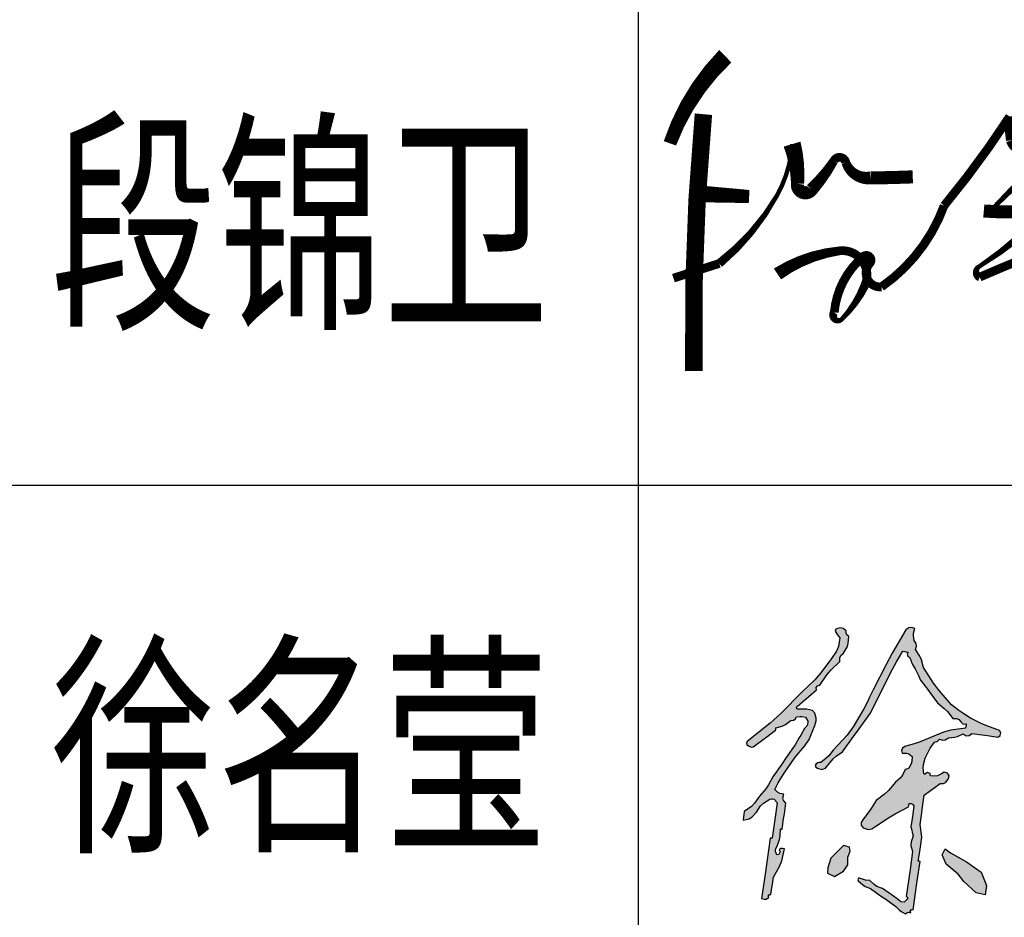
# Model space of a CAD drawing. Extents: x 1779708 to 7299578, y -1121471 to 88434.
# Tile 770 of 1056: x 6298184 to 6299315, y -963946 to -962916. Entities that reach past the tile are written whole.
import ezdxf

# ---------------------------------------------------------------- set-up
doc = ezdxf.new("R2010")
doc.units = 0
doc.header["$LTSCALE"] = 1000
doc.header["$MEASUREMENT"] = 0
for name, color, linetype in [('PUB_TITLE', 4, 'CONTINUOUS'), ('可见线', 6, 'CONTINUOUS'), ('电子签', 2, 'CONTINUOUS'), ('通-图框－文字', 4, 'CONTINUOUS')]:
    doc.layers.add(name, color=color, linetype=linetype)
doc.styles.add('仿宋', font='txt', dxfattribs={"width": 0.7})

# ---------------------------------------------------------------- blocks, each defined once
blk = doc.blocks.new('A$C5DA54128')
at = {"layer": '电子签'}
h = blk.add_hatch(color=256, dxfattribs=at)
h.dxf.hatch_style = 1
h.paths.add_polyline_path([(116.8, 343.6), (105.3, 346), (99.3, 349.2), (91, 357.4), (100.9, 376.5), (106.4, 385.9), (118, 404), (130.7, 422.4), (137.1, 431.6), (149.9, 450), (177.9, 482), (189.7, 501), (205.9, 540.4), (210.3, 553.8), (210.4, 562.3), (205.9, 575.8), (203.4, 579.2), (202.1, 580.9), (199.6, 584.3), (182.8, 587.5), (174.2, 588.2), (154.5, 587.8), (153.4, 593.5), (155.7, 595.7), (177.7, 614.7), (188.7, 624.3), (210.6, 643.3), (210.4, 650), (213.8, 654.9), (220.2, 657.1), (240.8, 686), (252.5, 699.7), (277.9, 724.6), (278, 735), (281, 741.4), (288.9, 748.2), (298.7, 766), (301.8, 776.5), (303.5, 796.7), (298, 801.2), (295.8, 805.7), (295.8, 812.9), (287.9, 819.2), (281.2, 820.9), (271.4, 819), (266.5, 817.4), (264.4, 811.3), (267.1, 807), (271.3, 801.3), (273.5, 798.5), (277.7, 792.8), (274.1, 767.3), (268.8, 754), (253.9, 733.1), (223.7, 691.6), (206.5, 672), (169.2, 636.7), (110, 576.4), (78.4, 547.9), (12.4, 495.1), (9.7, 490.4), (11, 484.9), (15.5, 482), (23.2, 479), (29.1, 479.6), (36, 484.1), (57.6, 500.2), (68.3, 508.2), (89.9, 524.3), (93, 527), (94.1, 529.8), (93.8, 533.9), (112.5, 538.9), (121.9, 543.6), (137.3, 555.4), (145.1, 556.1), (149.8, 559), (153.9, 565.6), (163.9, 567.1), (169.3, 566.9), (179, 564.5), (185.7, 553.3), (184.9, 542.2), (176.9, 532), (166, 513.4), (160.6, 504), (149.9, 485.3), (124.4, 448.6), (111.6, 430.2), (86.1, 393.5), (72.9, 370.1), (65.1, 358.9), (47.8, 338.4), (33.3, 318), (24, 308.7), (3.6, 294.2), (2.1, 284.3), (1.4, 279.4), (0, 269.5), (17.4, 273.3), (26.5, 278.6), (38.6, 291.7), (49.9, 309.9), (58.4, 318.2), (76.8, 329.1), (83.1, 330.5), (89.6, 329.8), (92.9, 325.3), (94.6, 323), (98, 318.5), (92.2, 277.9), (89.2, 257.6), (83.4, 217), (78.4, 217.7), (68.4, 148.4), (63.4, 113.8), (53.4, 44.5), (61.2, 41.8), (66.8, 42.3), (73.9, 46.6), (72.2, 50.7), (75.8, 55.9), (80.3, 55.8), (83.2, 75.6), (84.6, 85.5), (87.4, 105.3), (104.5, 135.7), (111.2, 152.6), (119.4, 186.5), (113.3, 188.2), (109, 187.4), (103.8, 183.7), (106.5, 178), (102.9, 170.9), (96.7, 169.6), (92.9, 178.9), (93.2, 185.8), (97.8, 194.7), (104.6, 213.6), (106.6, 223.8), (107.5, 243.9), (112.4, 243.1), (116.7, 272.8), (118.8, 287.7), (123.1, 317.4), (116.4, 325.8), (114.7, 333)])
h.paths.add_polyline_path([(476.8, 316.8), (483.1, 316.7), (487, 314.7), (490.9, 309.8), (487.5, 286), (485.8, 274.1), (482.3, 250.4), (484.9, 239.9), (486.1, 234.6), (488.7, 224.2), (482.6, 207.1), (482.2, 196.3), (487.2, 178.9), (479.7, 127.4), (476, 101.7), (468.6, 50.2), (472.2, 48.2), (472.8, 42.6), (469.6, 40), (462.9, 33.9), (453.4, 34.2), (447, 40.7), (428.6, 53.5), (419.4, 59.8), (401.1, 72.6), (384.8, 79), (376.9, 83.9), (364, 95.6), (352, 97.1), (346, 98.5), (334.6, 102.4), (331.5, 102.1), (329.5, 98.1), (331.1, 95.3), (343.1, 84), (350.5, 79.1), (365.7, 72.7), (395.1, 52.2), (409.8, 42), (439.2, 21.6), (448.6, 11.4), (454.3, 6.9), (466.4, 0), (471.5, 3.8), (475.9, 4.6), (482, 2.8), (480.2, 6.9), (483.9, 12.2), (488.3, 12), (496.3, 67.4), (500.3, 95.1), (508.4, 150.6), (505.4, 151), (503.4, 151.3), (507.4, 179), (509.4, 192.9), (513.4, 220.6), (511.5, 235), (510.5, 242.2), (508.5, 256.7), (513.4, 290.3), (515.8, 307.2), (520.7, 340.8), (538.7, 354.5), (547.8, 361.3), (566, 374.7), (575.4, 374.2), (581.6, 376.9), (587.6, 384.2), (590, 388.7), (590.9, 391.2), (591.8, 396.2), (587.1, 404), (577.8, 406.4), (569.9, 401.9), (558.4, 396.6), (551.4, 395.3), (538.8, 396.3), (537.7, 402.6), (530.3, 406.3), (524.7, 403.4), (522.6, 400.7), (519.3, 401.7), (517.4, 419.6), (518.2, 429.3), (523.3, 446.6), (532.4, 466.1), (537.9, 475.6), (550.3, 493.2), (556.5, 494.6), (559.8, 496.5), (564.1, 501.3), (574.1, 498.4), (581.1, 499.5), (589.9, 505.2), (607.2, 507.2), (616, 509.6), (632, 516.8), (640.7, 511.5), (649.3, 512), (657.4, 518.2), (687.1, 513.9), (702, 511.7), (731.7, 507.4), (738.5, 511.7), (740.7, 519.7), (737, 526.9), (702.9, 538.8), (686.1, 545.8), (653.6, 561.7), (630.9, 575.9), (619.8, 583.6), (598.5, 599.9), (563.7, 640.9), (547.5, 662.6), (518, 707.6), (512.4, 729.3), (507.6, 740.2), (495.1, 758.9), (498, 768.9), (497, 775.9), (491.3, 784.7), (489.3, 798.6), (489.9, 806.2), (493.8, 819.7), (483.8, 822.6), (476.7, 821.5), (468, 815.9), (428.6, 748.7), (410, 714.4), (375.1, 644.8), (363.7, 622.2), (358.1, 610.9), (346.7, 588.3), (316.7, 537.4), (298.7, 513.2), (258.8, 469.6), (246.2, 454.1), (239, 446.8), (223.4, 434.3), (218, 434.7), (214.9, 434), (210.3, 431.1), (207.6, 426.4), (209, 421), (213.5, 418), (226.4, 414.4), (237.1, 418), (245.3, 428.6), (259.4, 445.5), (267.9, 453.2), (286, 465.7), (317.6, 509.6), (333.4, 531.6), (365.1, 575.5), (390.6, 626.4), (403.4, 651.9), (428.9, 702.7), (440.8, 723.3), (446.8, 733.6), (459.1, 754), (465, 753.1), (468, 752.7), (473.9, 751.8), (471.8, 745.5), (473.7, 739.8), (479.2, 735.9), (483.8, 722.2), (487, 715.6), (494.7, 703.4), (501, 690.4), (504.1, 683.9), (510.2, 670.8), (529.7, 644.7), (539.4, 631.7), (558.9, 605.7), (578.1, 589.6), (587.1, 580.6), (603.1, 561.4), (613.5, 561.3), (619.9, 558.3), (626.7, 550.4), (631.1, 546.1), (635.2, 544.8), (641.2, 545.8), (640.5, 540.8), (640.1, 538.3), (639.4, 533.4), (597.3, 527.2), (576.2, 521.4), (536.8, 505.3), (508.6, 494), (494.1, 489), (465, 480.2), (458.1, 475.8), (455.4, 469.2), (457.2, 461.2), (469.4, 461.3), (476.3, 459.1), (486.2, 451.9), (484.7, 437.9), (482.6, 430.6), (476.2, 418), (472, 416.6), (469.9, 415.9), (465.6, 414.5), (457.9, 397.8), (451.8, 389.8), (437.6, 378.1), (418.1, 354.5), (406.7, 343.7), (382, 325.5), (367.7, 302.7), (360.1, 291.7), (343.7, 270.4), (339.3, 262.3), (339.8, 254.7), (345.5, 247.4), (359.2, 242.5), (369.6, 243.9), (381.6, 252.3), (418, 275.8), (436.9, 286.8), (475.4, 307), (475.9, 310.9)])
h.paths.add_polyline_path([(307.8, 179.7), (306, 191.9), (288.7, 196.8), (252.3, 160.2), (243.6, 132.7), (242.5, 117.3), (262.6, 107.2), (288.8, 122.6), (301, 141.2), (300.6, 162.8)], flags=17)
h.paths.add_polyline_path([(642.3, 149.3), (596, 175.2), (580.4, 187.1), (572, 169.1), (583.6, 142.4), (618, 114.4), (634.1, 92.8), (669.9, 60.8), (696, 55.1), (699.8, 81.4), (684.2, 120.2)], flags=17)
for p, q in [((281.2, 820.9), (271.4, 819)), ((287.9, 819.2), (281.2, 820.9)), ((476.7, 821.5), (468, 815.9)), ((483.8, 822.6), (476.7, 821.5)), ((493.8, 819.7), (483.8, 822.6)), ((266.5, 817.4), (264.4, 811.3)), ((264.4, 811.3), (267.1, 807)), ((271.4, 819), (266.5, 817.4)), ((267.1, 807), (271.3, 801.3)), ((271.3, 801.3), (273.5, 798.5)), ((273.5, 798.5), (277.7, 792.8)), ((277.7, 792.8), (274.1, 767.3)), ((295.8, 812.9), (287.9, 819.2)), ((295.8, 805.7), (295.8, 812.9)), ((298, 801.2), (295.8, 805.7)), ((303.5, 796.7), (298, 801.2)), ((301.8, 776.5), (303.5, 796.7)), ((468, 815.9), (428.6, 748.7)), ((489.3, 798.6), (489.9, 806.2)), ((491.3, 784.7), (489.3, 798.6)), ((489.9, 806.2), (493.8, 819.7)), ((274.1, 767.3), (268.8, 754)), ((288.9, 748.2), (298.7, 766)), ((298.7, 766), (301.8, 776.5)), ((497, 775.9), (491.3, 784.7)), ((495.1, 758.9), (498, 768.9)), ((498, 768.9), (497, 775.9)), ((268.8, 754), (253.9, 733.1)), ((278, 735), (281, 741.4)), ((281, 741.4), (288.9, 748.2)), ((428.6, 748.7), (410, 714.4)), ((446.8, 733.6), (459.1, 754)), ((459.1, 754), (465, 753.1)), ((465, 753.1), (468, 752.7)), ((468, 752.7), (473.9, 751.8)), ((473.9, 751.8), (471.8, 745.5)), ((471.8, 745.5), (473.7, 739.8)), ((473.7, 739.8), (479.2, 735.9)), ((479.2, 735.9), (483.8, 722.2)), ((507.6, 740.2), (495.1, 758.9)), ((512.4, 729.3), (507.6, 740.2)), ((253.9, 733.1), (223.7, 691.6)), ((252.5, 699.7), (277.9, 724.6)), ((277.9, 724.6), (278, 735)), ((410, 714.4), (375.1, 644.8)), ((428.9, 702.7), (440.8, 723.3)), ((440.8, 723.3), (446.8, 733.6)), ((483.8, 722.2), (487, 715.6)), ((487, 715.6), (494.7, 703.4)), ((518, 707.6), (512.4, 729.3)), ((547.5, 662.6), (518, 707.6)), ((223.7, 691.6), (206.5, 672)), ((220.2, 657.1), (240.8, 686)), ((240.8, 686), (252.5, 699.7)), ((403.4, 651.9), (428.9, 702.7)), ((494.7, 703.4), (501, 690.4)), ((501, 690.4), (504.1, 683.9)), ((504.1, 683.9), (510.2, 670.8)), ((206.5, 672), (169.2, 636.7)), ((210.4, 650), (213.8, 654.9)), ((213.8, 654.9), (220.2, 657.1)), ((390.6, 626.4), (403.4, 651.9)), ((510.2, 670.8), (529.7, 644.7)), ((563.7, 640.9), (547.5, 662.6)), ((169.2, 636.7), (110, 576.4)), ((177.7, 614.7), (188.7, 624.3)), ((188.7, 624.3), (210.6, 643.3)), ((210.6, 643.3), (210.4, 650)), ((363.7, 622.2), (358.1, 610.9)), ((375.1, 644.8), (363.7, 622.2)), ((365.1, 575.5), (390.6, 626.4)), ((529.7, 644.7), (539.4, 631.7)), ((539.4, 631.7), (558.9, 605.7)), ((598.5, 599.9), (563.7, 640.9)), ((153.4, 593.5), (155.7, 595.7)), ((155.7, 595.7), (177.7, 614.7)), ((358.1, 610.9), (346.7, 588.3)), ((558.9, 605.7), (578.1, 589.6)), ((619.8, 583.6), (598.5, 599.9)), ((110, 576.4), (78.4, 547.9)), ((154.2, 589.1), (153.4, 593.5)), ((153.9, 565.6), (163.9, 567.1)), ((157.1, 587.9), (154.2, 589.1)), ((174.2, 588.2), (157.1, 587.9)), ((163.9, 567.1), (169.3, 566.9)), ((169.3, 566.9), (179, 564.5)), ((182.8, 587.5), (174.2, 588.2)), ((199.6, 584.3), (182.8, 587.5)), ((202.1, 580.9), (199.6, 584.3)), ((203.4, 579.2), (202.1, 580.9)), ((205.9, 575.8), (203.4, 579.2)), ((210.4, 562.3), (205.9, 575.8)), ((346.7, 588.3), (316.7, 537.4)), ((333.4, 531.6), (365.1, 575.5)), ((578.1, 589.6), (587.1, 580.6)), ((587.1, 580.6), (603.1, 561.4)), ((630.9, 575.9), (619.8, 583.6)), ((653.6, 561.7), (630.9, 575.9)), ((78.4, 547.9), (12.4, 495.1)), ((93.8, 533.9), (112.5, 538.9)), ((112.5, 538.9), (121.9, 543.6)), ((121.9, 543.6), (137.3, 555.4)), ((137.3, 555.4), (145.1, 556.1)), ((145.1, 556.1), (149.8, 559)), ((149.8, 559), (153.9, 565.6)), ((184.9, 542.2), (176.9, 532)), ((179, 564.5), (185.7, 553.3)), ((185.7, 553.3), (184.9, 542.2)), ((189.7, 501), (205.9, 540.4)), ((205.9, 540.4), (210.3, 553.8)), ((210.3, 553.8), (210.4, 562.3)), ((316.7, 537.4), (298.7, 513.2)), ((603.1, 561.4), (613.5, 561.3)), ((613.5, 561.3), (619.9, 558.3)), ((619.9, 558.3), (626.7, 550.4)), ((626.7, 550.4), (631.1, 546.1)), ((631.1, 546.1), (635.2, 544.8)), ((635.2, 544.8), (641.2, 545.8)), ((640.1, 538.3), (639.4, 533.4)), ((640.5, 540.8), (640.1, 538.3)), ((641.2, 545.8), (640.5, 540.8)), ((686.1, 545.8), (653.6, 561.7)), ((702.9, 538.8), (686.1, 545.8)), ((737, 526.9), (702.9, 538.8)), ((68.3, 508.2), (89.9, 524.3)), ((89.9, 524.3), (93, 527)), ((93, 527), (94.1, 529.8)), ((94.1, 529.8), (93.8, 533.9)), ((166, 513.4), (160.6, 504)), ((176.9, 532), (166, 513.4)), ((298.7, 513.2), (258.8, 469.6)), ((286, 465.7), (317.6, 509.6)), ((317.6, 509.6), (333.4, 531.6)), ((576.2, 521.4), (536.8, 505.3)), ((597.3, 527.2), (576.2, 521.4)), ((639.4, 533.4), (597.3, 527.2)), ((607.2, 507.2), (616, 509.6)), ((616, 509.6), (632, 516.8)), ((632, 516.8), (640.7, 511.5)), ((640.7, 511.5), (649.3, 512)), ((649.3, 512), (657.4, 518.2)), ((657.4, 518.2), (687.1, 513.9)), ((687.1, 513.9), (702, 511.7)), ((702, 511.7), (731.7, 507.4)), ((731.7, 507.4), (738.5, 511.7)), ((740.7, 519.7), (737, 526.9)), ((738.5, 511.7), (740.7, 519.7)), ((12.4, 495.1), (9.7, 490.4)), ((9.7, 490.4), (11, 484.9)), ((11, 484.9), (15.5, 482)), ((15.5, 482), (23.2, 479)), ((29.1, 479.6), (36, 484.1)), ((36, 484.1), (57.6, 500.2)), ((57.6, 500.2), (68.3, 508.2)), ((149.9, 485.3), (124.4, 448.6)), ((160.6, 504), (149.9, 485.3)), ((149.9, 450), (177.9, 482)), ((177.9, 482), (189.7, 501)), ((494.1, 489), (465, 480.2)), ((508.6, 494), (494.1, 489)), ((536.8, 505.3), (508.6, 494)), ((537.9, 475.6), (550.3, 493.2)), ((550.3, 493.2), (556.5, 494.6)), ((556.5, 494.6), (559.8, 496.5)), ((559.8, 496.5), (564.1, 501.3)), ((564.1, 501.3), (574.1, 498.4)), ((574.1, 498.4), (581.1, 499.5)), ((581.1, 499.5), (589.9, 505.2)), ((589.9, 505.2), (607.2, 507.2)), ((23.2, 479), (29.1, 479.6)), ((246.2, 454.1), (239, 446.8)), ((258.8, 469.6), (246.2, 454.1)), ((259.4, 445.5), (267.9, 453.2)), ((267.9, 453.2), (286, 465.7)), ((458.1, 475.8), (455.4, 469.2)), ((455.4, 469.2), (457.2, 461.2)), ((457.2, 461.2), (469.4, 461.3)), ((465, 480.2), (458.1, 475.8)), ((469.4, 461.3), (476.3, 459.1)), ((476.3, 459.1), (486.2, 451.9)), ((523.3, 446.6), (532.4, 466.1)), ((532.4, 466.1), (537.9, 475.6)), ((111.6, 430.2), (86.1, 393.5)), ((124.4, 448.6), (111.6, 430.2)), ((130.7, 422.4), (137.1, 431.6)), ((137.1, 431.6), (149.9, 450)), ((210.3, 431.1), (207.6, 426.4)), ((207.6, 426.4), (209, 421)), ((214.9, 434), (210.3, 431.1)), ((218, 434.7), (214.9, 434)), ((223.4, 434.3), (218, 434.7)), ((239, 446.8), (223.4, 434.3)), ((237.1, 418), (245.3, 428.6)), ((245.3, 428.6), (259.4, 445.5)), ((482.6, 430.6), (476.2, 418)), ((484.7, 437.9), (482.6, 430.6)), ((486.2, 451.9), (484.7, 437.9)), ((517.4, 419.6), (518.2, 429.3)), ((518.2, 429.3), (523.3, 446.6)), ((106.4, 385.9), (118, 404)), ((118, 404), (130.7, 422.4)), ((209, 421), (213.5, 418)), ((213.5, 418), (226.4, 414.4)), ((226.4, 414.4), (237.1, 418)), ((457.9, 397.8), (451.8, 389.8)), ((465.6, 414.5), (457.9, 397.8)), ((469.9, 415.9), (465.6, 414.5)), ((472, 416.6), (469.9, 415.9)), ((476.2, 418), (472, 416.6)), ((519.3, 401.7), (517.4, 419.6)), ((521.5, 401), (519.3, 401.7)), ((523.3, 401.6), (521.5, 401)), ((524.7, 403.4), (523.3, 401.6)), ((530.3, 406.3), (524.7, 403.4)), ((537.7, 402.6), (530.3, 406.3)), ((538.8, 396.3), (537.7, 402.6)), ((551.4, 395.3), (538.8, 396.3)), ((558.4, 396.6), (551.4, 395.3)), ((569.9, 401.9), (558.4, 396.6)), ((577.8, 406.4), (569.9, 401.9)), ((587.1, 404), (577.8, 406.4)), ((591.8, 396.2), (587.1, 404)), ((590.9, 391.2), (591.8, 396.2)), ((72.9, 370.1), (65.1, 358.9)), ((86.1, 393.5), (72.9, 370.1)), ((91, 357.4), (100.9, 376.5)), ((100.9, 376.5), (106.4, 385.9)), ((437.6, 378.1), (418.1, 354.5)), ((451.8, 389.8), (437.6, 378.1)), ((547.8, 361.3), (566, 374.7)), ((566, 374.7), (575.4, 374.2)), ((575.4, 374.2), (581.6, 376.9)), ((581.6, 376.9), (587.6, 384.2)), ((587.6, 384.2), (590, 388.7)), ((590, 388.7), (590.9, 391.2)), ((65.1, 358.9), (47.8, 338.4)), ((99.3, 349.2), (91, 357.4)), ((105.3, 346), (99.3, 349.2)), ((116.8, 343.6), (105.3, 346)), ((114.7, 333), (116.8, 343.6)), ((406.7, 343.7), (382, 325.5)), ((418.1, 354.5), (406.7, 343.7)), ((515.8, 307.2), (520.7, 340.8)), ((520.7, 340.8), (538.7, 354.5)), ((538.7, 354.5), (547.8, 361.3)), ((33.3, 318), (24, 308.7)), ((47.8, 338.4), (33.3, 318)), ((49.9, 309.9), (58.4, 318.2)), ((58.4, 318.2), (76.8, 329.1)), ((76.8, 329.1), (81.8, 330.2)), ((81.8, 330.2), (84.5, 330.4)), ((84.5, 330.4), (89.6, 329.8)), ((89.6, 329.8), (92.9, 325.3)), ((98, 318.5), (92.2, 277.9)), ((92.9, 325.3), (94.6, 323)), ((94.6, 323), (98, 318.5)), ((116.4, 325.8), (114.7, 333)), ((123.1, 317.4), (116.4, 325.8)), ((118.8, 287.7), (123.1, 317.4)), ((382, 325.5), (367.7, 302.7)), ((475.9, 310.9), (476.2, 312.9)), ((476.2, 312.9), (476.8, 316.8)), ((476.8, 316.8), (483.1, 316.7)), ((483.1, 316.7), (487, 314.7)), ((487, 314.7), (490.9, 309.8)), ((2.1, 284.3), (1.4, 279.4)), ((3.6, 294.2), (2.1, 284.3)), ((24, 308.7), (3.6, 294.2)), ((26.5, 278.6), (38.6, 291.7)), ((38.6, 291.7), (49.9, 309.9)), ((116.7, 272.8), (118.8, 287.7)), ((360.1, 291.7), (343.7, 270.4)), ((367.7, 302.7), (360.1, 291.7)), ((418, 275.8), (436.9, 286.8)), ((436.9, 286.8), (475.4, 307)), ((475.4, 307), (475.9, 310.9)), ((487.5, 286), (485.8, 274.1)), ((490.9, 309.8), (487.5, 286)), ((508.5, 256.7), (513.4, 290.3)), ((513.4, 290.3), (515.8, 307.2)), ((1.4, 279.4), (0, 269.5)), ((0, 269.5), (17.4, 273.3)), ((17.4, 273.3), (26.5, 278.6)), ((89.2, 257.6), (83.4, 217)), ((92.2, 277.9), (89.2, 257.6)), ((112.4, 243.1), (116.7, 272.8)), ((343.7, 270.4), (339.3, 262.3)), ((339.3, 262.3), (339.8, 254.7)), ((339.8, 254.7), (345.5, 247.4)), ((381.6, 252.3), (418, 275.8)), ((485.8, 274.1), (482.3, 250.4)), ((510.5, 242.2), (508.5, 256.7)), ((106.6, 223.8), (107.5, 243.9)), ((107.5, 243.9), (109.4, 243.6)), ((109.4, 243.6), (110.4, 243.4)), ((110.4, 243.4), (112.4, 243.1)), ((345.5, 247.4), (359.2, 242.5)), ((359.2, 242.5), (369.6, 243.9)), ((369.6, 243.9), (381.6, 252.3)), ((482.3, 250.4), (484.9, 239.9)), ((484.9, 239.9), (486.1, 234.6)), ((486.1, 234.6), (488.7, 224.2)), ((511.5, 235), (510.5, 242.2)), ((513.4, 220.6), (511.5, 235)), ((78.4, 217.7), (68.4, 148.4)), ((80.4, 217.4), (78.4, 217.7)), ((81.4, 217.3), (80.4, 217.4)), ((83.4, 217), (81.4, 217.3)), ((97.8, 194.7), (104.6, 213.6)), ((104.6, 213.6), (106.6, 223.8)), ((482.6, 207.1), (482.2, 196.3)), ((488.7, 224.2), (482.6, 207.1)), ((509.4, 192.9), (513.4, 220.6)), ((92.9, 178.9), (93.2, 185.8)), ((96.7, 169.6), (92.9, 178.9)), ((93.2, 185.8), (97.8, 194.7)), ((102.9, 170.9), (96.7, 169.6)), ((106.5, 178), (102.9, 170.9)), ((109, 187.4), (103.8, 183.7)), ((103.8, 183.7), (106.5, 178)), ((113.3, 188.2), (109, 187.4)), ((111.2, 152.6), (119.4, 186.5)), ((119.4, 186.5), (113.3, 188.2)), ((487.2, 178.9), (479.7, 127.4)), ((482.2, 196.3), (487.2, 178.9)), ((503.4, 151.3), (507.4, 179)), ((507.4, 179), (509.4, 192.9)), ((68.4, 148.4), (63.4, 113.8)), ((104.5, 135.7), (111.2, 152.6)), ((500.3, 95.1), (508.4, 150.6)), ((505.4, 151), (503.4, 151.3)), ((506.4, 150.9), (505.4, 151)), ((508.4, 150.6), (506.4, 150.9)), ((63.4, 113.8), (53.4, 44.5)), ((87.4, 105.3), (104.5, 135.7)), ((479.7, 127.4), (476, 101.7)), ((83.2, 75.6), (84.6, 85.5)), ((84.6, 85.5), (87.4, 105.3)), ((331.5, 102.1), (329.5, 98.1)), ((329.5, 98.1), (331.1, 95.3)), ((331.1, 95.3), (343.1, 84)), ((334.6, 102.4), (331.5, 102.1)), ((346, 98.5), (334.6, 102.4)), ((352, 97.1), (346, 98.5)), ((364, 95.6), (352, 97.1)), ((376.9, 83.9), (364, 95.6)), ((476, 101.7), (468.6, 50.2)), ((496.3, 67.4), (500.3, 95.1)), ((80.3, 55.8), (83.2, 75.6)), ((343.1, 84), (350.5, 79.1)), ((350.5, 79.1), (365.7, 72.7)), ((365.7, 72.7), (395.1, 52.2)), ((384.8, 79), (376.9, 83.9)), ((401.1, 72.6), (384.8, 79)), ((419.4, 59.8), (401.1, 72.6)), ((428.6, 53.5), (419.4, 59.8)), ((488.3, 12), (496.3, 67.4)), ((53.4, 44.5), (61.2, 41.8)), ((61.2, 41.8), (66.8, 42.3)), ((66.8, 42.3), (73.9, 46.6)), ((72.2, 50.7), (75.8, 55.9)), ((73.9, 46.6), (72.2, 50.7)), ((75.8, 55.9), (80.3, 55.8)), ((395.1, 52.2), (409.8, 42)), ((409.8, 42), (439.2, 21.6)), ((447, 40.7), (428.6, 53.5)), ((453.4, 34.2), (447, 40.7)), ((462.9, 33.9), (453.4, 34.2)), ((469.6, 40), (462.9, 33.9)), ((468.6, 50.2), (472.2, 48.2)), ((472.8, 42.6), (469.6, 40)), ((472.2, 48.2), (472.8, 42.6)), ((439.2, 21.6), (448.6, 11.4)), ((448.6, 11.4), (454.3, 6.9)), ((454.3, 6.9), (466.4, 0)), ((466.4, 0), (471.5, 3.8)), ((471.5, 3.8), (475.9, 4.6)), ((475.9, 4.6), (482, 2.8)), ((480.2, 6.9), (483.9, 12.2)), ((482, 2.8), (480.2, 6.9)), ((483.9, 12.2), (488.3, 12))]:
    blk.add_line(p, q, dxfattribs=at)
for points in [[(288.7, 196.8), (252.3, 160.2), (243.6, 132.7), (242.5, 117.3), (262.6, 107.2), (288.8, 122.6), (301, 141.2), (300.6, 162.8), (307.8, 179.7), (306, 191.9)], [(596, 175.2), (642.3, 149.3), (684.2, 120.2), (699.8, 81.4), (696, 55.1), (669.9, 60.8), (634.1, 92.8), (618, 114.4), (583.6, 142.4), (572, 169.1), (580.4, 187.1)]]:
    blk.add_lwpolyline(points, close=True, dxfattribs=at)
blk = doc.blocks.new('A$C3D8761CE')
at = {"layer": 'PUB_TITLE'}
blk.add_line((76100, 20800), (83100, 20800), dxfattribs=at)
blk.add_lwpolyline([(81000, 28000), (81000, 19600)], dxfattribs=at)
at = {"layer": '电子签'}
for points in [[(81200.3, 21785.3, 40, 30, 0.113665), (81073, 21585.3, 30, 30, 12.10746)], [(81320.1, 21285.2, 30, 20, -0.118474), (81462.5, 21338.4, 20, 20, -0.582329), (81521.1, 21259.3, 20, 10, -0.090401), (81468.1, 21181.5, 10, 20, -0.951917), (81450.7, 21197, 20, 20, -0.196864), (81517.3, 21325.3, 20, 20, -0.939279), (81532.3, 21309.7, 20, 20, 0.685736), (81559.1, 21255.6, 20, 20, 0.154244), (81703.1, 21442.1, 20, 20, 0.028127), (81853.7, 21646.9, 30, 30, 0), (81860.3, 21592.6, 30, 30, 0.362787), (81890.5, 21572.8, 30, 30, 0.019197)], [(81953.7, 21582.7, 20, 10, -0.020472), (81816.3, 21437.1, 10, 10, -0.233729), (81794.3, 21429.9, 30, 30, 0.045779), (81912.8, 21430.9, 30, 20, -0.879667)], [(81921.1, 21410.8, 20, 10, -0.048621), (81783.3, 21302.1, 10, 20, 0.623556), (81784.9, 21278, 20, 20, -0.008278), (81937.7, 21341.5, 20, 10, 0.816036)], [(81081.1, 21275.7, 20, 20, 0), (81186.5, 21309.4, 20, 10, 0.095128), (81318.9, 21465.3, 10, 10, 0.114048), (81353.8, 21583.5, 40, 30, -0.076678), (81366.4, 21492.5, 30, 30, 0.784183), (81398.5, 21478.8, 30, 20, 0.053539), (81449.7, 21544.9, 20, 20, -0.714299), (81477.2, 21541.4, 20, 30, 0.356783), (81534.8, 21505.9, 30, 30, 0.007927), (81631, 21508.3, 30, 30, 0.386331)], [(81122.1, 21470.3, 40, 30, 0), (81255.1, 21463.1, 30, 30, 0)]]:
    blk.add_lwpolyline(points, format="xyseb", dxfattribs=at)
at = {"layer": '电子签', "const_width": 40}
blk.add_lwpolyline([(81150, 21652.2, 0.027345), (81128, 21062.4, 1.970856)], format="xyb", dxfattribs=at)
at = {"layer": '电子签', "xscale": 0.8000000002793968, "yscale": 0.8000000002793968, "zscale": 0.8000000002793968}
blk.add_blockref('A$C5DA54128', (81241, 19815.6), dxfattribs=at)
at = {"layer": '通-图框－文字', "style": '仿宋', "width": 0.7}
for s, p in [('段锦卫', (79650, 21200)), ('徐名莹', (79650, 20000))]:
    blk.add_text(s, height=400, dxfattribs=at).set_placement(p)

msp = doc.modelspace()

# ---------------------------------------------------------------- block references
at = {"layer": '可见线', "xscale": 0.5, "yscale": 0.5, "zscale": 0.5}
msp.add_blockref('A$C3D8761CE', (6258394.5, -973850.2), dxfattribs=at)

doc.saveas('drawing.dxf')
